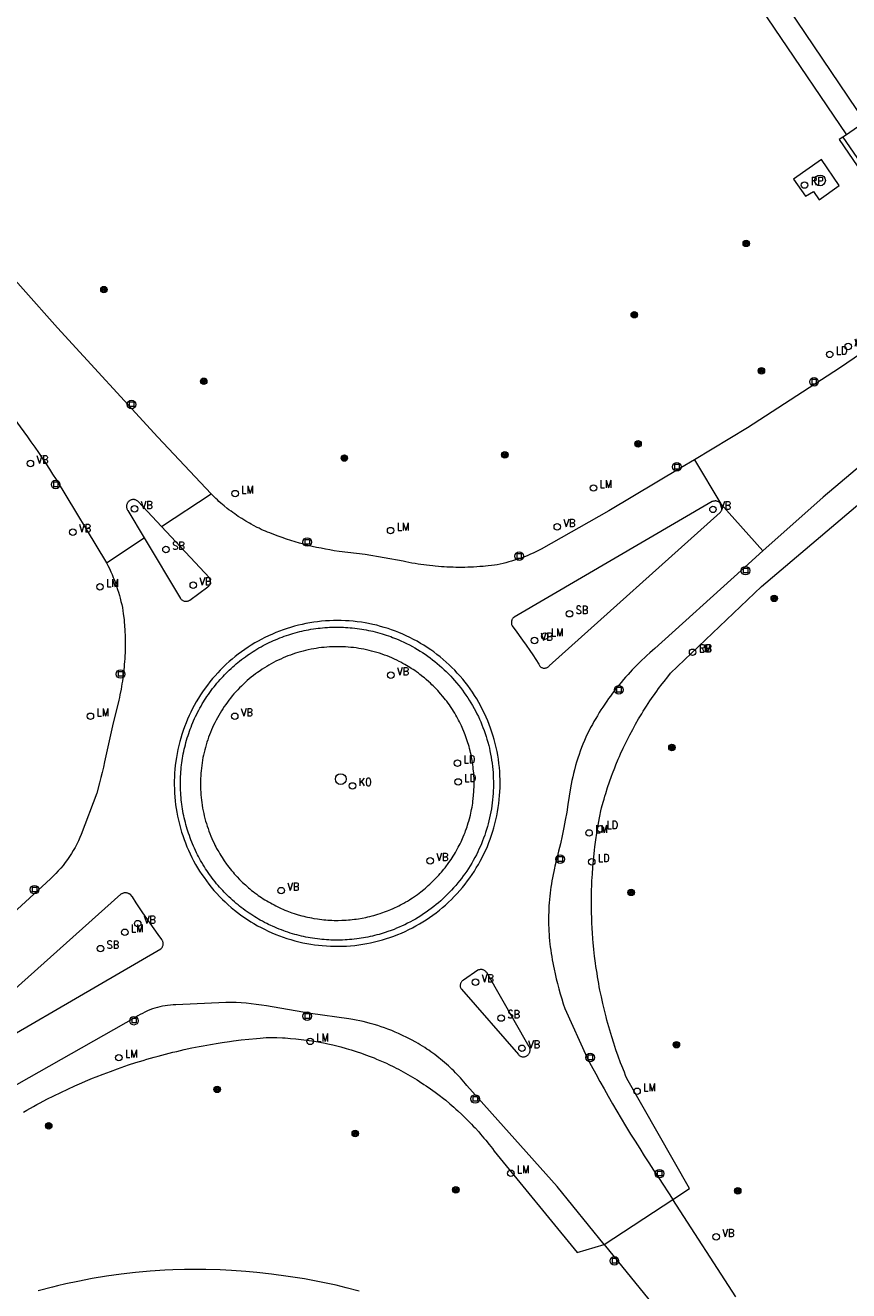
# Model space of a CAD drawing. Header units: metres. Extents: x 138165 to 154469, y 480134 to 494189.
# Tile 632 of 656: x 147023 to 147086, y 487243 to 487340. Entities that reach past the tile are written whole.
import ezdxf

# ---------------------------------------------------------------- set-up
doc = ezdxf.new("R2010")
doc.units = ezdxf.units.M
doc.header["$LTSCALE"] = 0.001
doc.header["$MEASUREMENT"] = 0
for name, color, linetype, lineweight in [('Level 5', 7, 'Continuous', 0), ('TOP-L-topo objecten punt', 7, 'Continuous', 0), ('TOP-L-topo objecten vlak', 7, 'Continuous', 0)]:
    doc.layers.add(name, color=color, linetype=linetype, lineweight=lineweight)
doc.styles.add('Style-STANDARD', font='STANDARD.shx')

# ---------------------------------------------------------------- blocks, each defined once
blk = doc.blocks.new('24')
at = {"layer": 'TOP-L-topo objecten punt', "color": 7, "linetype": 'Continuous', "lineweight": 0}
for radius in [0.025, 0.0182, 0.0115, 0.005]:
    blk.add_circle((0, 0), radius, dxfattribs=at)
blk = doc.blocks.new('31')
at = {"layer": 'TOP-L-topo objecten punt', "color": 7, "linetype": 'Continuous', "lineweight": 0}
blk.add_circle((0, 0), 0.025, dxfattribs=at)
at = {"layer": 'TOP-L-topo objecten punt', "color": 7, "linetype": 'Continuous', "lineweight": 0, "style": 'Style-STANDARD'}
blk.add_text('KO', height=0.06, dxfattribs=at).set_placement((0.0483, 0))
blk = doc.blocks.new('121')
at = {"layer": 'TOP-L-topo objecten punt', "color": 7, "linetype": 'Continuous', "lineweight": 0}
blk.add_circle((0, 0), 0.025, dxfattribs=at)
at = {"layer": 'TOP-L-topo objecten punt', "color": 7, "linetype": 'Continuous', "lineweight": 0, "style": 'Style-STANDARD'}
blk.add_text('LD', height=0.06, dxfattribs=at).set_placement((0.0483, 0))
blk = doc.blocks.new('39')
at = {"layer": 'TOP-L-topo objecten punt', "color": 7, "linetype": 'Continuous', "lineweight": 0}
for p, q in [((0.0175, 0.0175), (-0.0175, 0.0175)), ((-0.0175, 0.0175), (-0.0175, -0.0175)), ((0.0175, 0.0175), (0.0175, -0.0175)), ((0.0175, -0.0175), (-0.0175, -0.0175))]:
    blk.add_line(p, q, dxfattribs=at)
blk.add_circle((0, 0), 0.0332, dxfattribs=at)
blk = doc.blocks.new('*U13')
at = {"layer": 'Level 5', "color": 7, "linetype": 'Continuous', "lineweight": 0}
blk.add_circle((0, 0), 0.0415, dxfattribs=at)
blk = doc.blocks.new('150')
at = {"layer": 'Level 5', "color": 7, "linetype": 'Continuous', "lineweight": 0}
blk.add_blockref('*U13', (0, 0), dxfattribs=at)
blk = doc.blocks.new('16')
at = {"layer": 'TOP-L-topo objecten punt', "color": 7, "linetype": 'Continuous', "lineweight": 0}
blk.add_circle((0, 0), 0.025, dxfattribs=at)
at = {"layer": 'TOP-L-topo objecten punt', "color": 7, "linetype": 'Continuous', "lineweight": 0, "style": 'Style-STANDARD'}
blk.add_text('LM', height=0.06, dxfattribs=at).set_placement((0.0483, 0))
blk = doc.blocks.new('153')
at = {"layer": 'TOP-L-topo objecten punt', "color": 7, "linetype": 'Continuous', "lineweight": 0}
blk.add_circle((0, 0), 0.025, dxfattribs=at)
at = {"layer": 'TOP-L-topo objecten punt', "color": 7, "linetype": 'Continuous', "lineweight": 0, "style": 'Style-STANDARD'}
blk.add_text('RP', height=0.06, dxfattribs=at).set_placement((0.0483, 0))
blk = doc.blocks.new('14')
at = {"layer": 'TOP-L-topo objecten punt', "color": 7, "linetype": 'Continuous', "lineweight": 0}
blk.add_circle((0, 0), 0.025, dxfattribs=at)
at = {"layer": 'TOP-L-topo objecten punt', "color": 7, "linetype": 'Continuous', "lineweight": 0, "style": 'Style-STANDARD'}
blk.add_text('VB', height=0.06, dxfattribs=at).set_placement((0.0483, 0))
blk = doc.blocks.new('175')
at = {"layer": 'TOP-L-topo objecten punt', "color": 7, "linetype": 'Continuous', "lineweight": 0}
blk.add_circle((0, 0), 0.025, dxfattribs=at)
at = {"layer": 'TOP-L-topo objecten punt', "color": 7, "linetype": 'Continuous', "lineweight": 0, "style": 'Style-STANDARD'}
blk.add_text('SB', height=0.06, dxfattribs=at).set_placement((0.0483, 0))
blk = doc.blocks.new('127')
at = {"layer": 'TOP-L-topo objecten punt', "color": 7, "linetype": 'Continuous', "lineweight": 0}
blk.add_circle((0, 0), 0.025, dxfattribs=at)
at = {"layer": 'TOP-L-topo objecten punt', "color": 7, "linetype": 'Continuous', "lineweight": 0, "style": 'Style-STANDARD'}
blk.add_text('RB', height=0.06, dxfattribs=at).set_placement((0.0483, 0))
blk = doc.blocks.new('11')
at = {"layer": 'TOP-L-topo objecten punt', "color": 7, "linetype": 'Continuous', "lineweight": 0}
blk.add_circle((0, 0), 0.025, dxfattribs=at)
at = {"layer": 'TOP-L-topo objecten punt', "color": 7, "linetype": 'Continuous', "lineweight": 0, "style": 'Style-STANDARD'}
blk.add_text('AB', height=0.06, dxfattribs=at).set_placement((0.0483, 0))

msp = doc.modelspace()

# ---------------------------------------------------------------- linework, layer by layer
at = {"layer": 'TOP-L-topo objecten vlak', "flags": 128}
for points in [[(147087.627, 487332.766), (147076.434, 487349.335), (147055.038, 487380.696)], [(147053.037, 487380.484), (147075.01, 487348.239), (147086.177, 487331.768)], [(147037.145, 487304.062), (147033.027, 487308.428), (147025.286, 487316.864), (147019.965, 487322.834), (147013.177, 487330.794), (147007.929, 487337.705)], [(147003.573, 487334.362), (147014.385, 487320.128), (147015.692, 487318.353), (147022.977, 487308.458), (147023.245, 487308.08), (147023.539, 487307.659), (147023.829, 487307.237), (147024.116, 487306.812), (147024.4, 487306.385), (147024.68, 487305.956), (147024.918, 487305.586), (147025.192, 487305.153), (147029.077, 487298.745)], [(147087.627, 487332.766), (147086.177, 487331.768)], [(147086.177, 487331.768), (147085.894, 487331.573)], [(147085.894, 487331.573), (147085.629, 487331.391), (147093.046, 487320.514), (147093.491, 487319.874), (147097.796, 487313.689)], [(147085.894, 487331.573), (147093.768, 487320.119), (147098.061, 487313.874), (147107.878, 487299.605)], [(147084.072, 487326.736), (147085.611, 487327.846), (147084.261, 487329.842), (147082.101, 487328.345), (147083.031, 487327.011), (147083.634, 487327.38), (147084.072, 487326.736)], [(147093.237, 487311.064), (147093.894, 487311.53), (147090.075, 487316.826), (147089.487, 487316.408), (147088.967, 487316.005), (147085.647, 487313.758), (147078.553, 487309.139), (147074.45, 487306.685)], [(147093.237, 487311.064), (147087.835, 487306.7), (147084.375, 487303.794), (147079.73, 487299.649)], [(147072.775, 487249.607), (147074.066, 487250.469), (147069.242, 487258.937), (147069.14, 487259.181), (147069.04, 487259.427), (147068.846, 487259.919), (147068.752, 487260.166), (147068.569, 487260.663), (147068.394, 487261.163), (147068.226, 487261.665), (147068.066, 487262.169), (147067.913, 487262.676), (147067.84, 487262.931), (147067.699, 487263.441), (147067.631, 487263.697), (147067.502, 487264.21), (147067.38, 487264.726), (147067.267, 487265.243), (147067.161, 487265.761), (147067.11, 487266.021), (147067.062, 487266.281), (147066.972, 487266.803), (147066.93, 487267.064), (147066.851, 487267.588), (147066.815, 487267.85), (147066.749, 487268.375), (147066.718, 487268.638), (147066.69, 487268.902), (147066.639, 487269.429), (147066.617, 487269.692), (147066.578, 487270.22), (147066.562, 487270.484), (147066.535, 487271.013), (147066.525, 487271.278), (147066.51, 487271.807), (147066.504, 487272.336), (147066.503, 487272.601), (147066.508, 487273.13), (147066.514, 487273.395), (147066.531, 487273.924), (147066.543, 487274.189), (147066.572, 487274.717), (147066.609, 487275.245), (147066.655, 487275.773), (147066.68, 487276.036), (147066.737, 487276.562), (147066.769, 487276.825), (147066.838, 487277.35), (147066.915, 487277.874), (147066.957, 487278.135), (147067.045, 487278.657), (147067.142, 487279.178), (147067.227, 487279.602), (147067.285, 487279.828), (147067.408, 487280.278), (147067.472, 487280.502), (147067.538, 487280.725), (147067.606, 487280.948), (147067.747, 487281.392), (147067.896, 487281.834), (147068.053, 487282.273), (147068.134, 487282.492), (147068.302, 487282.927), (147068.389, 487283.143), (147068.568, 487283.573), (147068.66, 487283.787), (147068.755, 487284.001), (147068.948, 487284.425), (147069.149, 487284.845), (147069.253, 487285.054), (147069.464, 487285.47), (147069.683, 487285.881), (147069.795, 487286.086), (147069.909, 487286.289), (147070.142, 487286.693), (147070.382, 487287.093), (147070.504, 487287.291), (147070.754, 487287.685), (147071.011, 487288.074), (147071.142, 487288.267), (147071.408, 487288.649), (147071.544, 487288.839), (147071.682, 487289.027), (147071.961, 487289.4), (147072.103, 487289.585), (147072.392, 487289.95), (147072.613, 487290.221), (147079.625, 487296.919), (147093.8, 487308.911)], [(147074.45, 487306.685), (147073.409, 487306.062), (147067.843, 487302.753), (147062.62, 487299.785), (147062.417, 487299.682), (147062.213, 487299.583), (147062.007, 487299.487), (147061.799, 487299.395), (147061.589, 487299.306), (147061.409, 487299.233), (147061.197, 487299.152), (147060.983, 487299.073), (147060.769, 487298.999), (147060.553, 487298.928), (147060.335, 487298.861), (147060.117, 487298.798), (147059.898, 487298.739), (147059.677, 487298.683), (147059.456, 487298.631), (147059.234, 487298.583), (147059.019, 487298.554), (147058.778, 487298.524), (147058.536, 487298.496), (147058.335, 487298.476), (147058.133, 487298.457), (147057.891, 487298.438), (147057.649, 487298.421), (147057.406, 487298.407), (147057.163, 487298.396), (147056.961, 487298.39), (147056.718, 487298.384), (147056.475, 487298.381), (147056.232, 487298.381), (147056.03, 487298.383), (147055.827, 487298.388), (147055.584, 487298.396), (147055.342, 487298.406), (147055.14, 487298.417), (147054.937, 487298.43), (147054.695, 487298.449), (147054.453, 487298.47), (147054.252, 487298.49), (147054.01, 487298.516), (147053.769, 487298.545), (147053.568, 487298.572), (147053.328, 487298.607), (147053.128, 487298.638), (147052.888, 487298.677), (147052.649, 487298.72), (147052.41, 487298.765), (147052.172, 487298.814), (147051.974, 487298.856), (147049.041, 487299.366), (147047.026, 487299.614), (147046.65, 487299.67), (147046.31, 487299.726), (147045.971, 487299.788), (147045.633, 487299.854), (147045.295, 487299.926), (147044.959, 487300.002), (147044.624, 487300.083), (147044.291, 487300.17), (147043.958, 487300.261), (147043.627, 487300.357), (147043.297, 487300.459), (147042.969, 487300.565), (147042.643, 487300.675), (147042.318, 487300.791), (147041.995, 487300.912), (147041.674, 487301.037), (147041.501, 487301.108), (147041.352, 487301.171), (147041.203, 487301.236), (147041.025, 487301.317), (147040.849, 487301.401), (147040.703, 487301.472), (147040.414, 487301.621), (147040.242, 487301.713), (147040.1, 487301.792), (147039.819, 487301.955), (147039.68, 487302.04), (147039.514, 487302.143), (147039.242, 487302.32), (147038.974, 487302.504), (147038.816, 487302.618), (147038.685, 487302.714), (147038.529, 487302.832), (147038.401, 487302.932), (147038.148, 487303.137), (147037.901, 487303.348), (147037.755, 487303.477), (147037.635, 487303.586), (147037.516, 487303.697), (147037.375, 487303.832), (147037.145, 487304.062)], [(147074.45, 487306.685), (147076.483, 487303.287)], [(147033.315, 487301.538), (147031.526, 487303.46), (147031.489, 487303.494), (147031.447, 487303.525), (147031.403, 487303.552), (147031.362, 487303.572), (147031.313, 487303.59), (147031.269, 487303.602), (147031.224, 487303.61), (147031.172, 487303.615), (147031.127, 487303.615), (147031.075, 487303.61), (147031.024, 487303.6), (147030.98, 487303.587), (147030.932, 487303.568), (147030.885, 487303.544), (147030.847, 487303.519), (147030.806, 487303.487), (147030.768, 487303.452), (147030.734, 487303.412), (147030.708, 487303.375), (147030.681, 487303.33), (147030.662, 487303.289), (147030.645, 487303.24), (147030.632, 487303.189), (147030.625, 487303.144), (147030.622, 487303.092), (147030.623, 487303.047), (147030.629, 487302.995), (147030.641, 487302.944), (147030.657, 487302.895), (147030.675, 487302.853), (147030.7, 487302.808), (147030.726, 487302.77), (147031.987, 487300.663)], [(147033.315, 487301.538), (147037.145, 487304.062)], [(147076.483, 487303.287), (147076.455, 487303.322), (147076.424, 487303.355), (147076.385, 487303.39), (147076.348, 487303.417), (147076.309, 487303.44), (147076.268, 487303.46), (147076.225, 487303.477), (147076.182, 487303.49), (147076.137, 487303.499), (147076.092, 487303.504), (147076.046, 487303.505), (147076.001, 487303.503), (147075.956, 487303.496), (147075.911, 487303.486), (147075.868, 487303.472), (147075.826, 487303.454), (147060.54, 487294.552), (147060.503, 487294.521), (147060.47, 487294.488), (147060.44, 487294.453), (147060.413, 487294.415), (147060.39, 487294.376), (147060.369, 487294.334), (147060.353, 487294.291), (147060.34, 487294.246), (147060.331, 487294.201), (147060.326, 487294.155), (147060.324, 487294.108), (147060.327, 487294.062), (147060.334, 487294.016), (147060.344, 487293.971), (147060.358, 487293.927), (147060.376, 487293.884), (147060.424, 487293.807), (147060.682, 487293.462), (147060.934, 487293.12), (147061.182, 487292.776), (147061.461, 487292.38), (147061.737, 487291.981), (147061.975, 487291.629), (147062.209, 487291.275), (147062.44, 487290.919), (147062.511, 487290.764), (147062.552, 487290.726), (147062.592, 487290.695), (147062.635, 487290.669), (147062.681, 487290.647), (147062.728, 487290.63), (147062.783, 487290.617), (147062.833, 487290.611), (147062.884, 487290.609), (147062.934, 487290.613), (147062.984, 487290.622), (147063.032, 487290.636), (147063.079, 487290.655), (147063.124, 487290.678), (147063.171, 487290.71), (147063.21, 487290.742), (147063.245, 487290.778), (147076.435, 487302.607), (147076.468, 487302.644), (147076.495, 487302.681), (147076.518, 487302.72), (147076.539, 487302.761), (147076.555, 487302.803), (147076.568, 487302.847), (147076.577, 487302.891), (147076.583, 487302.937), (147076.584, 487302.982), (147076.581, 487303.028), (147076.574, 487303.079), (147076.563, 487303.124), (147076.548, 487303.167), (147076.53, 487303.208), (147076.508, 487303.249), (147076.483, 487303.287)], [(147076.483, 487303.287), (147079.73, 487299.649)], [(147031.987, 487300.663), (147034.786, 487295.986), (147034.815, 487295.947), (147034.85, 487295.91), (147034.888, 487295.876), (147034.93, 487295.846), (147034.974, 487295.821), (147035.021, 487295.8), (147035.069, 487295.784), (147035.119, 487295.772), (147035.17, 487295.766), (147035.221, 487295.765), (147035.272, 487295.769), (147035.322, 487295.778), (147035.371, 487295.792), (147035.418, 487295.811), (147035.458, 487295.832), (147035.501, 487295.859), (147036.894, 487296.873), (147036.934, 487296.905), (147036.965, 487296.937), (147036.998, 487296.976), (147037.027, 487297.018), (147037.051, 487297.062), (147037.069, 487297.103), (147037.084, 487297.152), (147037.094, 487297.195), (147037.099, 487297.24), (147037.101, 487297.291), (147037.098, 487297.341), (147037.09, 487297.385), (147037.079, 487297.429), (147037.062, 487297.476), (147037.04, 487297.522), (147037.014, 487297.566), (147033.315, 487301.538)], [(147029.077, 487298.745), (147031.987, 487300.663)], [(147079.73, 487299.649), (147078.046, 487298.146), (147071.401, 487292.123), (147071.215, 487291.966), (147071, 487291.779), (147070.788, 487291.59), (147070.609, 487291.426), (147070.402, 487291.231), (147070.226, 487291.062), (147070.024, 487290.862), (147069.853, 487290.689), (147069.656, 487290.484), (147069.49, 487290.306), (147069.325, 487290.126), (147069.136, 487289.914), (147068.976, 487289.73), (147068.793, 487289.513), (147068.612, 487289.294), (147068.46, 487289.104), (147068.31, 487288.912), (147068.138, 487288.686), (147067.968, 487288.458), (147067.826, 487288.26), (147067.686, 487288.061), (147067.526, 487287.826), (147067.368, 487287.59), (147067.236, 487287.385), (147067.107, 487287.179), (147066.958, 487286.936), (147066.834, 487286.727), (147066.692, 487286.481), (147066.573, 487286.268), (147066.437, 487286.018), (147066.324, 487285.803), (147066.208, 487285.576), (147066.073, 487285.282), (147065.958, 487285.018), (147065.847, 487284.752), (147065.742, 487284.484), (147065.641, 487284.214), (147065.545, 487283.942), (147065.454, 487283.669), (147065.357, 487283.36), (147065.276, 487283.084), (147065.191, 487282.771), (147065.121, 487282.492), (147065.055, 487282.211), (147064.995, 487281.93), (147064.94, 487281.647), (147064.889, 487281.363), (147064.69, 487280.075), (147064.593, 487279.506), (147064.478, 487278.874), (147064.368, 487278.307), (147064.238, 487277.679), (147064.101, 487277.052), (147063.97, 487276.489), (147063.833, 487275.928), (147063.682, 487275.338), (147063.646, 487275.186), (147063.589, 487274.931), (147063.535, 487274.675), (147063.486, 487274.418), (147063.446, 487274.197), (147063.41, 487273.976), (147063.371, 487273.717), (147063.34, 487273.495), (147063.308, 487273.236), (147063.284, 487273.013), (147063.26, 487272.753), (147063.239, 487272.492), (147063.224, 487272.268), (147063.212, 487272.044), (147063.202, 487271.783), (147063.197, 487271.559), (147063.194, 487271.297), (147063.195, 487271.073), (147063.199, 487270.812), (147063.207, 487270.55), (147063.218, 487270.326), (147063.233, 487270.065), (147063.25, 487269.841), (147063.273, 487269.581), (147063.3, 487269.321), (147063.326, 487269.098), (147063.36, 487268.839), (147063.398, 487268.58), (147063.433, 487268.359), (147063.478, 487268.101), (147063.52, 487267.881), (147063.572, 487267.625), (147063.623, 487267.393), (147063.7, 487267.018), (147063.784, 487266.644), (147063.874, 487266.271), (147063.981, 487265.859), (147064.084, 487265.49), (147064.206, 487265.082), (147064.323, 487264.717), (147064.447, 487264.348), (147066.159, 487260.538), (147066.471, 487259.958), (147066.831, 487259.297), (147067.15, 487258.72), (147067.473, 487258.146), (147067.798, 487257.573), (147068.128, 487257.003), (147068.46, 487256.434), (147068.796, 487255.867), (147069.136, 487255.303), (147069.528, 487254.66), (147069.874, 487254.1), (147070.224, 487253.542), (147070.577, 487252.986), (147070.934, 487252.432), (147071.294, 487251.88), (147071.671, 487251.309), (147072.775, 487249.607)], [(147029.077, 487298.745), (147029.191, 487298.52), (147029.304, 487298.287), (147029.412, 487298.051), (147029.503, 487297.843), (147029.603, 487297.603), (147029.686, 487297.392), (147029.765, 487297.179), (147029.852, 487296.934), (147029.933, 487296.688), (147030.001, 487296.471), (147030.073, 487296.222), (147030.132, 487296.003), (147030.195, 487295.751), (147030.247, 487295.53), (147030.3, 487295.276), (147030.349, 487295.021), (147030.375, 487294.814), (147030.427, 487294.344), (147030.445, 487294.148), (147030.464, 487293.913), (147030.491, 487293.481), (147030.507, 487293.088), (147030.513, 487292.851), (147030.517, 487292.418), (147030.515, 487292.182), (147030.505, 487291.789), (147030.495, 487291.553), (147030.482, 487291.317), (147030.469, 487291.121), (147030.451, 487290.885), (147030.434, 487290.689), (147030.415, 487290.493), (147030.366, 487290.063), (147030.335, 487289.829), (147030.301, 487289.595), (147030.271, 487289.401), (147030.198, 487288.974), (147030.115, 487288.549), (147030.074, 487288.356), (147030.022, 487288.126), (147029.541, 487286.163), (147028.934, 487283.383), (147028.841, 487282.976), (147028.744, 487282.569), (147028.646, 487282.163), (147028.544, 487281.758), (147028.332, 487280.95), (147027.129, 487277.767), (147027.028, 487277.531), (147026.91, 487277.277), (147026.785, 487277.026), (147026.653, 487276.78), (147026.514, 487276.536), (147026.368, 487276.297), (147026.216, 487276.063), (147026.056, 487275.832), (147025.891, 487275.607), (147025.719, 487275.386), (147025.54, 487275.17), (147025.356, 487274.96), (147025.165, 487274.754), (147024.969, 487274.555), (147024.767, 487274.361), (147020.571, 487270.514)], [(147058.608, 487286.271), (147058.502, 487286.536), (147058.377, 487286.828), (147058.245, 487287.116), (147058.106, 487287.402), (147057.959, 487287.683), (147057.806, 487287.961), (147057.646, 487288.235), (147057.479, 487288.505), (147057.322, 487288.744), (147057.142, 487289.005), (147056.956, 487289.262), (147056.763, 487289.514), (147056.566, 487289.756), (147056.36, 487289.997), (147056.148, 487290.233), (147055.952, 487290.441), (147055.728, 487290.666), (147055.522, 487290.864), (147055.289, 487291.079), (147055.049, 487291.287), (147054.83, 487291.47), (147054.581, 487291.666), (147054.327, 487291.857), (147054.094, 487292.023), (147053.832, 487292.201), (147053.565, 487292.372), (147053.321, 487292.521), (147053.046, 487292.679), (147052.767, 487292.831), (147052.484, 487292.975), (147052.198, 487293.113), (147051.938, 487293.23), (147051.645, 487293.353), (147051.38, 487293.458), (147051.082, 487293.567), (147050.811, 487293.659), (147050.508, 487293.754), (147050.234, 487293.833), (147049.927, 487293.913), (147049.618, 487293.986), (147049.307, 487294.05), (147049.026, 487294.102), (147048.744, 487294.147), (147048.429, 487294.19), (147048.114, 487294.224), (147047.798, 487294.251), (147047.513, 487294.268), (147047.195, 487294.28), (147046.91, 487294.283), (147046.593, 487294.28), (147046.275, 487294.268), (147045.99, 487294.251), (147045.674, 487294.224), (147045.359, 487294.189), (147045.075, 487294.151), (147044.762, 487294.101), (147044.45, 487294.044), (147044.17, 487293.985), (147043.892, 487293.92), (147043.585, 487293.84), (147043.28, 487293.753), (147043.007, 487293.668), (147042.707, 487293.566), (147042.438, 487293.468), (147042.143, 487293.352), (147041.88, 487293.241), (147041.59, 487293.111), (147041.304, 487292.974), (147041.022, 487292.829), (147040.771, 487292.693), (147040.523, 487292.551), (147040.251, 487292.387), (147040.01, 487292.234), (147039.747, 487292.057), (147039.488, 487291.873), (147039.233, 487291.683), (147039.009, 487291.507), (147038.764, 487291.305), (147038.548, 487291.118), (147038.313, 487290.905), (147038.083, 487290.685), (147037.86, 487290.46), (147037.663, 487290.253), (147037.45, 487290.018), (147037.264, 487289.801), (147037.062, 487289.556), (147036.867, 487289.306), (147036.679, 487289.051), (147036.496, 487288.791), (147036.338, 487288.553), (147036.169, 487288.285), (147036.006, 487288.012), (147035.85, 487287.736), (147035.716, 487287.484), (147035.573, 487287.2), (147035.451, 487286.942), (147035.335, 487286.681), (147035.213, 487286.388), (147035.098, 487286.092), (147034.991, 487285.793), (147034.892, 487285.492), (147034.809, 487285.218), (147034.732, 487284.943), (147034.654, 487284.636), (147034.583, 487284.326), (147034.521, 487284.015), (147034.466, 487283.703), (147034.424, 487283.42), (147034.384, 487283.105), (147034.356, 487282.821), (147034.331, 487282.505), (147034.316, 487282.219), (147034.307, 487281.902), (147034.305, 487281.616), (147034.311, 487281.299), (147034.325, 487280.982), (147034.347, 487280.665), (147034.373, 487280.381), (147034.41, 487280.066), (147034.45, 487279.783), (147034.497, 487279.501), (147034.556, 487279.189), (147034.623, 487278.879), (147034.698, 487278.571), (147034.78, 487278.264), (147034.871, 487277.96), (147034.958, 487277.688), (147035.063, 487277.389), (147035.164, 487277.121), (147035.283, 487276.827), (147035.396, 487276.565), (147035.529, 487276.277), (147035.669, 487275.992), (147035.801, 487275.739), (147035.955, 487275.461), (147036.099, 487275.214), (147036.266, 487274.944), (147036.439, 487274.679), (147036.601, 487274.443), (147036.787, 487274.186), (147036.967, 487273.952), (147037.166, 487273.705), (147037.371, 487273.463), (147037.583, 487273.227), (147037.8, 487272.996), (147038.024, 487272.77), (147038.229, 487272.572), (147038.463, 487272.357), (147038.702, 487272.149), (147038.946, 487271.946), (147039.196, 487271.75), (147039.424, 487271.578), (147039.683, 487271.394), (147039.946, 487271.216), (147040.213, 487271.045), (147040.457, 487270.897), (147040.732, 487270.739), (147041.012, 487270.588), (147041.266, 487270.458), (147041.552, 487270.321), (147041.841, 487270.191), (147042.134, 487270.068), (147042.43, 487269.952), (147042.698, 487269.855), (147042.999, 487269.754), (147043.302, 487269.66), (147043.608, 487269.574), (147043.915, 487269.496), (147044.225, 487269.426), (147044.536, 487269.363), (147044.848, 487269.309), (147045.131, 487269.266), (147045.446, 487269.226), (147045.73, 487269.198), (147046.046, 487269.173), (147046.363, 487269.156), (147046.649, 487269.148), (147046.966, 487269.147), (147047.283, 487269.154), (147047.6, 487269.168), (147047.917, 487269.191), (147048.233, 487269.221), (147048.548, 487269.26), (147048.862, 487269.306), (147049.175, 487269.361), (147049.455, 487269.416), (147049.764, 487269.486), (147050.072, 487269.563), (147050.378, 487269.648), (147050.682, 487269.74), (147050.953, 487269.83), (147051.252, 487269.937), (147051.548, 487270.051), (147051.841, 487270.173), (147052.131, 487270.302), (147052.417, 487270.438), (147052.7, 487270.582), (147052.952, 487270.717), (147053.228, 487270.874), (147053.499, 487271.038), (147053.74, 487271.192), (147054.004, 487271.368), (147054.263, 487271.552), (147054.517, 487271.741), (147054.767, 487271.938), (147055.011, 487272.14), (147055.227, 487272.327), (147055.461, 487272.541), (147055.69, 487272.761), (147055.914, 487272.986), (147056.132, 487273.217), (147056.343, 487273.453), (147056.549, 487273.695), (147056.749, 487273.942), (147056.942, 487274.193), (147057.111, 487274.424), (147057.292, 487274.685), (147057.466, 487274.95), (147057.617, 487275.192), (147057.779, 487275.465), (147057.918, 487275.714), (147058.067, 487275.995), (147058.208, 487276.279), (147058.342, 487276.567), (147058.468, 487276.858), (147058.588, 487277.152), (147058.689, 487277.419), (147058.794, 487277.719), (147058.891, 487278.021), (147058.972, 487278.295), (147059.055, 487278.601), (147059.131, 487278.909), (147059.198, 487279.219), (147059.257, 487279.531), (147059.309, 487279.844), (147059.353, 487280.159), (147059.389, 487280.474), (147059.416, 487280.79), (147059.435, 487281.075), (147059.447, 487281.392), (147059.452, 487281.71), (147059.449, 487282.027), (147059.439, 487282.312), (147059.42, 487282.629), (147059.394, 487282.945), (147059.36, 487283.261), (147059.317, 487283.575), (147059.267, 487283.889), (147059.215, 487284.17), (147059.15, 487284.48), (147059.077, 487284.789), (147058.996, 487285.096), (147058.916, 487285.37), (147058.821, 487285.673), (147058.718, 487285.973), (147058.608, 487286.271)], [(147057.953, 487286.469), (147058.049, 487286.239), (147058.129, 487286.037), (147058.216, 487285.804), (147058.298, 487285.569), (147058.375, 487285.333), (147058.439, 487285.125), (147058.507, 487284.886), (147058.57, 487284.645), (147058.621, 487284.434), (147058.669, 487284.221), (147058.718, 487283.978), (147058.763, 487283.733), (147058.797, 487283.518), (147058.832, 487283.272), (147058.862, 487283.025), (147058.887, 487282.778), (147058.904, 487282.561), (147058.92, 487282.313), (147058.929, 487282.096), (147058.934, 487281.878), (147058.935, 487281.629), (147058.931, 487281.381), (147058.924, 487281.163), (147058.912, 487280.946), (147058.894, 487280.698), (147058.871, 487280.451), (147058.843, 487280.204), (147058.814, 487279.988), (147058.776, 487279.742), (147058.739, 487279.528), (147058.692, 487279.284), (147058.646, 487279.071), (147058.59, 487278.829), (147058.528, 487278.588), (147058.47, 487278.378), (147058.409, 487278.169), (147058.334, 487277.932), (147058.264, 487277.726), (147058.18, 487277.492), (147058.102, 487277.289), (147058.009, 487277.059), (147057.911, 487276.83), (147057.822, 487276.632), (147057.729, 487276.435), (147057.618, 487276.212), (147057.503, 487275.992), (147057.383, 487275.774), (147057.259, 487275.559), (147057.13, 487275.346), (147057.014, 487275.162), (147056.877, 487274.954), (147056.736, 487274.749), (147056.61, 487274.573), (147056.461, 487274.373), (147056.327, 487274.201), (147056.191, 487274.032), (147056.031, 487273.842), (147055.867, 487273.654), (147055.7, 487273.471), (147055.529, 487273.29), (147055.376, 487273.136), (147055.22, 487272.984), (147055.039, 487272.813), (147054.878, 487272.667), (147054.69, 487272.504), (147054.523, 487272.365), (147054.329, 487272.209), (147054.132, 487272.057), (147053.957, 487271.928), (147053.755, 487271.784), (147053.549, 487271.644), (147053.341, 487271.508), (147053.13, 487271.377), (147052.916, 487271.25), (147052.727, 487271.142), (147052.535, 487271.039), (147052.315, 487270.924), (147052.092, 487270.814), (147051.895, 487270.721), (147051.668, 487270.62), (147051.468, 487270.535), (147051.266, 487270.454), (147051.033, 487270.366), (147050.799, 487270.282), (147050.593, 487270.213), (147050.356, 487270.139), (147050.12, 487270.07), (147049.94, 487270.021), (147049.759, 487269.975), (147049.608, 487269.939), (147049.426, 487269.897), (147049.244, 487269.859), (147049.061, 487269.824), (147048.908, 487269.796), (147048.724, 487269.766), (147048.57, 487269.743), (147048.385, 487269.718), (147048.2, 487269.696), (147048.015, 487269.677), (147047.829, 487269.66), (147047.643, 487269.647), (147047.488, 487269.638), (147047.301, 487269.63), (147047.115, 487269.624), (147046.929, 487269.622), (147046.742, 487269.622), (147046.587, 487269.625), (147046.4, 487269.63), (147046.245, 487269.637), (147046.059, 487269.648), (147045.873, 487269.662), (147045.687, 487269.679), (147045.533, 487269.695), (147045.347, 487269.717), (147045.163, 487269.741), (147044.978, 487269.769), (147044.794, 487269.799), (147044.641, 487269.827), (147044.458, 487269.863), (147044.276, 487269.901), (147044.124, 487269.935), (147043.943, 487269.979), (147043.762, 487270.026), (147043.612, 487270.066), (147043.433, 487270.118), (147043.255, 487270.172), (147043.077, 487270.229), (147042.9, 487270.289), (147042.754, 487270.341), (147042.579, 487270.406), (147042.405, 487270.473), (147042.232, 487270.543), (147042.061, 487270.616), (147041.89, 487270.691), (147041.749, 487270.756), (147041.581, 487270.837), (147041.441, 487270.905), (147041.275, 487270.99), (147041.111, 487271.078), (147040.947, 487271.168), (147040.812, 487271.245), (147040.652, 487271.34), (147040.519, 487271.42), (147040.361, 487271.519), (147040.204, 487271.621), (147040.075, 487271.707), (147039.922, 487271.813), (147039.77, 487271.922), (147039.62, 487272.032), (147039.472, 487272.145), (147039.349, 487272.241), (147039.228, 487272.339), (147039.085, 487272.458), (147038.943, 487272.579), (147038.803, 487272.702), (147038.665, 487272.828), (147038.529, 487272.955), (147038.395, 487273.085), (147038.285, 487273.195), (147038.155, 487273.328), (147038.048, 487273.441), (147037.921, 487273.578), (147037.797, 487273.717), (147037.695, 487273.834), (147037.575, 487273.977), (147037.456, 487274.121), (147037.341, 487274.267), (147037.227, 487274.415), (147037.116, 487274.565), (147037.025, 487274.69), (147036.918, 487274.843), (147036.813, 487274.998), (147036.728, 487275.127), (147036.627, 487275.285), (147036.53, 487275.443), (147036.434, 487275.604), (147036.341, 487275.765), (147036.251, 487275.929), (147036.178, 487276.066), (147036.106, 487276.204), (147036.022, 487276.37), (147035.942, 487276.538), (147035.863, 487276.707), (147035.787, 487276.878), (147035.714, 487277.049), (147035.655, 487277.193), (147035.587, 487277.367), (147035.532, 487277.512), (147035.469, 487277.688), (147035.409, 487277.864), (147035.351, 487278.041), (147035.305, 487278.19), (147035.252, 487278.369), (147035.202, 487278.548), (147035.162, 487278.699), (147035.117, 487278.88), (147035.075, 487279.061), (147035.042, 487279.213), (147035.005, 487279.396), (147034.971, 487279.579), (147034.94, 487279.763), (147034.916, 487279.917), (147034.89, 487280.101), (147034.87, 487280.255), (147034.85, 487280.441), (147034.832, 487280.626), (147034.817, 487280.812), (147034.804, 487280.998), (147034.795, 487281.185), (147034.789, 487281.34), (147034.785, 487281.526), (147034.784, 487281.713), (147034.786, 487281.899), (147034.789, 487282.055), (147034.796, 487282.241), (147034.806, 487282.427), (147034.819, 487282.613), (147034.834, 487282.799), (147034.85, 487282.954), (147034.87, 487283.139), (147034.89, 487283.293), (147034.916, 487283.478), (147034.945, 487283.662), (147034.971, 487283.815), (147035.005, 487283.999), (147035.042, 487284.181), (147035.082, 487284.364), (147035.117, 487284.515), (147035.162, 487284.696), (147035.21, 487284.876), (147035.261, 487285.056), (147035.314, 487285.234), (147035.37, 487285.412), (147035.419, 487285.56), (147035.48, 487285.736), (147035.543, 487285.911), (147035.598, 487286.057), (147035.667, 487286.23), (147035.738, 487286.402), (147035.8, 487286.545), (147035.876, 487286.715), (147035.955, 487286.884), (147036.036, 487287.052), (147036.106, 487287.191), (147036.192, 487287.356), (147036.281, 487287.52), (147036.372, 487287.683), (147036.466, 487287.844), (147036.562, 487288.004), (147036.644, 487288.136), (147036.745, 487288.293), (147036.83, 487288.423), (147036.935, 487288.577), (147037.043, 487288.729), (147037.153, 487288.88), (147037.265, 487289.029), (147037.379, 487289.176), (147037.476, 487289.298), (147037.595, 487289.442), (147037.715, 487289.584), (147037.838, 487289.724), (147037.942, 487289.84), (147038.069, 487289.976), (147038.176, 487290.089), (147038.307, 487290.222), (147038.44, 487290.353), (147038.552, 487290.461), (147038.688, 487290.588), (147038.826, 487290.713), (147038.943, 487290.816), (147039.085, 487290.937), (147039.204, 487291.036), (147039.349, 487291.153), (147039.496, 487291.268), (147039.645, 487291.381), (147039.795, 487291.491), (147039.948, 487291.599), (147040.076, 487291.687), (147040.231, 487291.79), (147040.387, 487291.892), (147040.519, 487291.974), (147040.678, 487292.071), (147040.839, 487292.165), (147041.002, 487292.257), (147041.166, 487292.346), (147041.331, 487292.433), (147041.469, 487292.503), (147041.637, 487292.585), (147041.806, 487292.664), (147041.976, 487292.741), (147042.118, 487292.803), (147042.29, 487292.875), (147042.463, 487292.944), (147042.637, 487293.01), (147042.783, 487293.064), (147042.959, 487293.125), (147043.136, 487293.184), (147043.314, 487293.24), (147043.463, 487293.285), (147043.642, 487293.336), (147043.823, 487293.385), (147044.003, 487293.43), (147044.155, 487293.466), (147044.337, 487293.506), (147044.489, 487293.538), (147044.672, 487293.573), (147044.856, 487293.605), (147045.04, 487293.635), (147045.224, 487293.661), (147045.409, 487293.685), (147045.564, 487293.703), (147045.749, 487293.722), (147045.935, 487293.737), (147046.121, 487293.75), (147046.276, 487293.759), (147046.463, 487293.766), (147046.618, 487293.77), (147046.804, 487293.773), (147046.991, 487293.772), (147047.177, 487293.768), (147047.364, 487293.762), (147047.519, 487293.755), (147047.705, 487293.743), (147047.891, 487293.729), (147048.046, 487293.714), (147048.231, 487293.695), (147048.416, 487293.672), (147048.601, 487293.646), (147048.785, 487293.618), (147048.939, 487293.592), (147049.122, 487293.559), (147049.305, 487293.522), (147049.487, 487293.483), (147049.639, 487293.449), (147049.82, 487293.404), (147050, 487293.357), (147050.18, 487293.307), (147050.359, 487293.255), (147050.507, 487293.209), (147050.655, 487293.161), (147050.832, 487293.101), (147051.007, 487293.038), (147051.16, 487292.981), (147051.391, 487292.89), (147051.592, 487292.807), (147051.792, 487292.72), (147052.018, 487292.616), (147052.241, 487292.507), (147052.463, 487292.394), (147052.682, 487292.276), (147052.872, 487292.17), (147053.086, 487292.044), (147053.271, 487291.93), (147053.455, 487291.813), (147053.661, 487291.675), (147053.865, 487291.533), (147054.042, 487291.405), (147054.24, 487291.255), (147054.411, 487291.12), (147054.603, 487290.963), (147054.769, 487290.822), (147054.955, 487290.657), (147055.138, 487290.489), (147055.295, 487290.338), (147055.471, 487290.163), (147055.644, 487289.983), (147055.791, 487289.824), (147055.936, 487289.662), (147056.099, 487289.473), (147056.257, 487289.281), (147056.392, 487289.111), (147056.542, 487288.913), (147056.689, 487288.712), (147056.814, 487288.534), (147056.952, 487288.327), (147057.07, 487288.144), (147057.201, 487287.933), (147057.327, 487287.719), (147057.449, 487287.502), (147057.552, 487287.31), (147057.665, 487287.089), (147057.774, 487286.865), (147057.865, 487286.668), (147057.953, 487286.469)], [(147047.936, 487292.212), (147047.733, 487292.23), (147047.53, 487292.244), (147047.327, 487292.255), (147047.123, 487292.261), (147046.89, 487292.263), (147046.687, 487292.261), (147046.483, 487292.255), (147046.28, 487292.245), (147046.077, 487292.231), (147045.874, 487292.213), (147045.672, 487292.191), (147045.47, 487292.166), (147045.268, 487292.136), (147045.067, 487292.103), (147044.867, 487292.066), (147044.639, 487292.018), (147044.441, 487291.973), (147044.243, 487291.923), (147044.047, 487291.87), (147043.851, 487291.814), (147043.657, 487291.753), (147043.464, 487291.689), (147043.272, 487291.621), (147043.081, 487291.549), (147042.892, 487291.473), (147042.705, 487291.394), (147042.518, 487291.312), (147042.334, 487291.226), (147042.151, 487291.136), (147041.97, 487291.043), (147041.791, 487290.946), (147041.614, 487290.846), (147041.438, 487290.742), (147041.265, 487290.636), (147041.094, 487290.525), (147040.925, 487290.412), (147040.734, 487290.278), (147040.57, 487290.158), (147040.408, 487290.035), (147040.249, 487289.908), (147040.092, 487289.778), (147039.937, 487289.646), (147039.785, 487289.51), (147039.636, 487289.372), (147039.49, 487289.23), (147039.346, 487289.086), (147039.205, 487288.94), (147039.067, 487288.79), (147038.912, 487288.616), (147038.78, 487288.461), (147038.651, 487288.303), (147038.526, 487288.143), (147038.403, 487287.981), (147038.283, 487287.816), (147038.167, 487287.649), (147038.054, 487287.48), (147037.944, 487287.308), (147037.837, 487287.135), (147037.734, 487286.959), (147037.634, 487286.782), (147037.538, 487286.602), (147037.432, 487286.395), (147037.343, 487286.212), (147037.258, 487286.027), (147037.176, 487285.841), (147037.098, 487285.653), (147037.024, 487285.463), (147036.953, 487285.272), (147036.886, 487285.08), (147036.822, 487284.887), (147036.763, 487284.692), (147036.707, 487284.496), (147036.655, 487284.299), (147036.606, 487284.102), (147036.562, 487283.903), (147036.521, 487283.703), (147036.484, 487283.503), (147036.451, 487283.302), (147036.422, 487283.101), (147036.397, 487282.899), (147036.375, 487282.696), (147036.358, 487282.493), (147036.344, 487282.29), (147036.335, 487282.087), (147036.329, 487281.883), (147036.327, 487281.68), (147036.33, 487281.447), (147036.337, 487281.244), (147036.347, 487281.04), (147036.361, 487280.837), (147036.38, 487280.635), (147036.402, 487280.432), (147036.428, 487280.23), (147036.458, 487280.029), (147036.497, 487279.799), (147036.536, 487279.6), (147036.578, 487279.4), (147036.624, 487279.202), (147036.673, 487279.005), (147036.727, 487278.808), (147036.784, 487278.613), (147036.845, 487278.419), (147036.91, 487278.226), (147036.979, 487278.034), (147037.051, 487277.844), (147037.127, 487277.655), (147037.206, 487277.467), (147037.289, 487277.281), (147037.376, 487277.097), (147037.444, 487276.96), (147037.51, 487276.83), (147037.578, 487276.702), (147037.662, 487276.549), (147037.734, 487276.423), (147037.823, 487276.272), (147037.898, 487276.148), (147037.991, 487276.001), (147038.071, 487275.879), (147038.168, 487275.734), (147038.336, 487275.497), (147038.422, 487275.38), (147038.528, 487275.241), (147038.618, 487275.127), (147038.728, 487274.991), (147038.84, 487274.858), (147038.935, 487274.748), (147039.031, 487274.639), (147039.149, 487274.51), (147039.35, 487274.3), (147039.474, 487274.177), (147039.578, 487274.076), (147039.791, 487273.878), (147039.921, 487273.762), (147040.031, 487273.667), (147040.142, 487273.574), (147040.278, 487273.463), (147040.392, 487273.373), (147040.53, 487273.267), (147040.671, 487273.164), (147040.789, 487273.079), (147041.029, 487272.915), (147041.175, 487272.819), (147041.298, 487272.742), (147041.446, 487272.651), (147041.572, 487272.577), (147041.723, 487272.49), (147041.85, 487272.42), (147042.004, 487272.339), (147042.134, 487272.272), (147042.395, 487272.145), (147042.554, 487272.073), (147042.687, 487272.014), (147042.848, 487271.946), (147042.982, 487271.892), (147043.254, 487271.788), (147043.391, 487271.739), (147043.556, 487271.683), (147043.722, 487271.629), (147043.861, 487271.587), (147044.141, 487271.508), (147044.31, 487271.464), (147044.451, 487271.429), (147044.592, 487271.397), (147044.763, 487271.361), (147044.906, 487271.333), (147045.077, 487271.301), (147045.364, 487271.256), (147045.508, 487271.236), (147045.682, 487271.215), (147045.855, 487271.196), (147046, 487271.183), (147046.145, 487271.172), (147046.319, 487271.161), (147046.464, 487271.155), (147046.638, 487271.149), (147046.813, 487271.147), (147046.958, 487271.147), (147047.249, 487271.153), (147047.423, 487271.16), (147047.568, 487271.169), (147047.742, 487271.182), (147047.887, 487271.195), (147048.031, 487271.209), (147048.205, 487271.23), (147048.349, 487271.249), (147048.521, 487271.275), (147048.808, 487271.324), (147049.093, 487271.381), (147049.235, 487271.412), (147049.404, 487271.453), (147049.574, 487271.496), (147049.714, 487271.534), (147049.854, 487271.574), (147050.021, 487271.624), (147050.187, 487271.677), (147050.324, 487271.724), (147050.598, 487271.822), (147050.761, 487271.885), (147050.895, 487271.939), (147051.029, 487271.996), (147051.189, 487272.065), (147051.348, 487272.138), (147051.479, 487272.2), (147051.636, 487272.278), (147051.765, 487272.344), (147052.021, 487272.482), (147052.173, 487272.568), (147052.298, 487272.642), (147052.447, 487272.732), (147052.57, 487272.81), (147052.692, 487272.889), (147052.837, 487272.986), (147053.074, 487273.153), (147053.215, 487273.257), (147053.331, 487273.345), (147053.558, 487273.525), (147053.693, 487273.637), (147053.803, 487273.731), (147053.912, 487273.827), (147054.041, 487273.945), (147054.169, 487274.064), (147054.273, 487274.165), (147054.376, 487274.267), (147054.498, 487274.392), (147054.598, 487274.498), (147054.716, 487274.626), (147054.832, 487274.756), (147054.927, 487274.866), (147055.112, 487275.09), (147055.203, 487275.204), (147055.309, 487275.343), (147055.396, 487275.459), (147055.498, 487275.601), (147055.663, 487275.84), (147055.743, 487275.961), (147055.836, 487276.109), (147055.928, 487276.257), (147056.002, 487276.382), (147056.145, 487276.635), (147056.227, 487276.789), (147056.294, 487276.918), (147056.359, 487277.048), (147056.435, 487277.205), (147056.555, 487277.47), (147056.613, 487277.603), (147056.679, 487277.765), (147056.743, 487277.927), (147056.794, 487278.063), (147056.853, 487278.227), (147056.9, 487278.365), (147056.945, 487278.503), (147056.997, 487278.669), (147057.038, 487278.809), (147057.084, 487278.977), (147057.156, 487279.259), (147057.195, 487279.429), (147057.225, 487279.571), (147057.254, 487279.714), (147057.285, 487279.885), (147057.309, 487280.028), (147057.336, 487280.201), (147057.355, 487280.345), (147057.377, 487280.518), (147057.405, 487280.807), (147057.426, 487281.097), (147057.434, 487281.242), (147057.44, 487281.417), (147057.443, 487281.591), (147057.444, 487281.736), (147057.442, 487281.911), (147057.439, 487282.056), (147057.425, 487282.347), (147057.413, 487282.521), (147057.401, 487282.665), (147057.384, 487282.839), (147057.367, 487282.983), (147057.345, 487283.156), (147057.324, 487283.3), (147057.296, 487283.472), (147057.271, 487283.616), (147057.244, 487283.758), (147057.209, 487283.929), (147057.171, 487284.1), (147057.137, 487284.241), (147057.094, 487284.41), (147057.056, 487284.55), (147057.007, 487284.718), (147056.965, 487284.857), (147056.921, 487284.995), (147056.865, 487285.161), (147056.817, 487285.298), (147056.756, 487285.461), (147056.649, 487285.732), (147056.581, 487285.892), (147056.523, 487286.025), (147056.463, 487286.158), (147056.388, 487286.315), (147056.311, 487286.472), (147056.244, 487286.601), (147056.106, 487286.857), (147056.035, 487286.983), (147055.946, 487287.134), (147055.855, 487287.283), (147055.778, 487287.406), (147055.618, 487287.648), (147055.535, 487287.768), (147055.434, 487287.91), (147055.331, 487288.05), (147055.243, 487288.166), (147055.135, 487288.303), (147055.043, 487288.416), (147054.856, 487288.638), (147054.76, 487288.747), (147054.643, 487288.877), (147054.523, 487289.004), (147054.422, 487289.108), (147054.299, 487289.232), (147054.195, 487289.333), (147054.068, 487289.453), (147053.961, 487289.551), (147053.742, 487289.743), (147053.609, 487289.855), (147053.496, 487289.947), (147053.267, 487290.126), (147053.151, 487290.213), (147053.009, 487290.315), (147052.867, 487290.415), (147052.746, 487290.497), (147052.6, 487290.593), (147052.478, 487290.67), (147052.229, 487290.821), (147052.103, 487290.894), (147051.951, 487290.979), (147051.797, 487291.061), (147051.668, 487291.128), (147051.475, 487291.223), (147051.291, 487291.309), (147051.105, 487291.392), (147050.917, 487291.471), (147050.728, 487291.547), (147050.538, 487291.618), (147050.346, 487291.687), (147050.153, 487291.751), (147049.93, 487291.82), (147049.735, 487291.876), (147049.538, 487291.929), (147049.34, 487291.978), (147049.142, 487292.023), (147048.943, 487292.064), (147048.742, 487292.102), (147048.542, 487292.135), (147048.34, 487292.165), (147048.138, 487292.191), (147047.936, 487292.212)], [(147015.211, 487258.467), (147033.275, 487268.961), (147033.31, 487268.994), (147033.339, 487269.028), (147033.366, 487269.064), (147033.389, 487269.102), (147033.409, 487269.143), (147033.425, 487269.185), (147033.437, 487269.228), (147033.446, 487269.272), (147033.451, 487269.316), (147033.451, 487269.361), (147033.448, 487269.406), (147033.441, 487269.45), (147033.43, 487269.493), (147033.416, 487269.536), (147033.398, 487269.577), (147033.376, 487269.616), (147033.345, 487269.681), (147033.062, 487270.062), (147032.75, 487270.491), (147032.442, 487270.922), (147032.176, 487271.303), (147031.876, 487271.74), (147031.616, 487272.125), (147031.361, 487272.512), (147031.072, 487272.957), (147030.897, 487273.157), (147030.854, 487273.183), (147030.81, 487273.206), (147030.77, 487273.223), (147030.722, 487273.24), (147030.674, 487273.252), (147030.631, 487273.26), (147030.581, 487273.265), (147030.538, 487273.267), (147030.495, 487273.265), (147030.445, 487273.26), (147030.396, 487273.251), (147030.354, 487273.24), (147030.306, 487273.224), (147030.26, 487273.204), (147030.222, 487273.184), (147030.179, 487273.158), (147014.619, 487259.269)], [(147061.721, 487261.354), (147061.701, 487261.394), (147058.419, 487267.124), (147058.388, 487267.164), (147058.356, 487267.197), (147058.321, 487267.228), (147058.284, 487267.256), (147058.244, 487267.281), (147058.197, 487267.305), (147058.154, 487267.322), (147058.109, 487267.336), (147058.064, 487267.345), (147058.011, 487267.352), (147057.964, 487267.353), (147057.918, 487267.351), (147057.872, 487267.344), (147057.826, 487267.334), (147057.782, 487267.32), (147057.739, 487267.302), (147056.615, 487266.532), (147056.572, 487266.505), (147056.533, 487266.474), (147056.498, 487266.439), (147056.466, 487266.402), (147056.439, 487266.361), (147056.416, 487266.317), (147056.398, 487266.271), (147056.384, 487266.224), (147056.376, 487266.175), (147056.372, 487266.126), (147056.374, 487266.077), (147056.382, 487266.022), (147056.394, 487265.974), (147056.412, 487265.928), (147056.434, 487265.884), (147056.46, 487265.842), (147060.861, 487260.791), (147060.897, 487260.755), (147060.932, 487260.726), (147060.975, 487260.697), (147061.014, 487260.675), (147061.056, 487260.657), (147061.098, 487260.642), (147061.142, 487260.631), (147061.193, 487260.623), (147061.238, 487260.62), (147061.283, 487260.622), (147061.328, 487260.627), (147061.379, 487260.637), (147061.422, 487260.651), (147061.469, 487260.67), (147061.515, 487260.695), (147061.552, 487260.72), (147061.588, 487260.748), (147061.625, 487260.784), (147061.655, 487260.818), (147061.681, 487260.854), (147061.704, 487260.893), (147061.724, 487260.934), (147061.742, 487260.982), (147061.754, 487261.026), (147061.763, 487261.076), (147061.766, 487261.121), (147061.766, 487261.167), (147061.762, 487261.211), (147061.752, 487261.262), (147061.74, 487261.306), (147061.721, 487261.354)], [(147067.484, 487246.151), (147063.857, 487250.612), (147056.894, 487258.415), (147056.787, 487258.544), (147056.657, 487258.697), (147056.524, 487258.849), (147056.39, 487258.998), (147056.138, 487259.267), (147056.021, 487259.387), (147055.878, 487259.529), (147055.734, 487259.669), (147055.588, 487259.807), (147055.464, 487259.921), (147055.315, 487260.055), (147055.163, 487260.187), (147055.009, 487260.317), (147054.854, 487260.444), (147054.723, 487260.549), (147054.564, 487260.673), (147054.404, 487260.794), (147054.105, 487261.01), (147053.94, 487261.124), (147053.801, 487261.218), (147053.632, 487261.328), (147053.462, 487261.436), (147053.291, 487261.541), (147053.118, 487261.644), (147052.944, 487261.745), (147052.621, 487261.922), (147052.472, 487262), (147052.293, 487262.091), (147051.858, 487262.303), (147051.604, 487262.419), (147051.348, 487262.531), (147051.089, 487262.639), (147050.797, 487262.754), (147050.535, 487262.851), (147050.271, 487262.943), (147050.005, 487263.03), (147049.738, 487263.113), (147049.436, 487263.2), (147049.166, 487263.272), (147048.894, 487263.339), (147048.622, 487263.402), (147048.348, 487263.459), (147048.074, 487263.511), (147047.786, 487263.56), (147044.815, 487263.959), (147041.415, 487264.549), (147041.027, 487264.611), (147040.637, 487264.664), (147040.247, 487264.71), (147039.855, 487264.748), (147039.463, 487264.778), (147039.071, 487264.799), (147038.678, 487264.813), (147038.287, 487264.819), (147034.427, 487264.627), (147034.216, 487264.621), (147034.005, 487264.608), (147033.794, 487264.586), (147033.606, 487264.56), (147033.398, 487264.523), (147033.191, 487264.479), (147033.007, 487264.432), (147032.804, 487264.373), (147032.623, 487264.313), (147032.425, 487264.24), (147032.229, 487264.159), (147032.037, 487264.07), (147031.849, 487263.975), (147031.682, 487263.883), (147031.501, 487263.774), (147031.339, 487263.668), (147021.359, 487258.034)], [(147022.658, 487256.356), (147022.916, 487256.504), (147023.435, 487256.793), (147023.696, 487256.935), (147023.958, 487257.075), (147024.484, 487257.35), (147025.014, 487257.618), (147025.548, 487257.879), (147026.086, 487258.132), (147026.626, 487258.379), (147027.17, 487258.618), (147027.443, 487258.735), (147027.992, 487258.963), (147028.267, 487259.074), (147028.821, 487259.291), (147029.377, 487259.5), (147029.935, 487259.702), (147030.216, 487259.8), (147030.779, 487259.991), (147031.344, 487260.174), (147031.912, 487260.349), (147032.196, 487260.434), (147032.767, 487260.598), (147033.054, 487260.677), (147033.628, 487260.829), (147034.204, 487260.974), (147034.493, 487261.043), (147035.072, 487261.176), (147035.653, 487261.301), (147036.236, 487261.418), (147036.527, 487261.474), (147037.112, 487261.579), (147037.698, 487261.677), (147037.992, 487261.723), (147038.58, 487261.808), (147038.874, 487261.848), (147039.464, 487261.922), (147040.054, 487261.988), (147040.645, 487262.046), (147040.941, 487262.072), (147041.4, 487262.108), (147041.608, 487262.109), (147042.024, 487262.105), (147042.232, 487262.1), (147042.647, 487262.084), (147042.855, 487262.073), (147043.27, 487262.046), (147043.684, 487262.01), (147043.891, 487261.989), (147044.304, 487261.941), (147044.51, 487261.914), (147044.922, 487261.854), (147045.127, 487261.822), (147045.537, 487261.75), (147045.945, 487261.671), (147046.148, 487261.628), (147046.554, 487261.537), (147046.958, 487261.438), (147047.159, 487261.386), (147047.56, 487261.275), (147047.76, 487261.217), (147047.959, 487261.157), (147048.355, 487261.031), (147048.749, 487260.898), (147048.945, 487260.828), (147049.335, 487260.683), (147049.722, 487260.531), (147049.914, 487260.452), (147050.296, 487260.289), (147050.676, 487260.118), (147050.864, 487260.03), (147051.238, 487259.848), (147051.424, 487259.755), (147051.609, 487259.66), (147051.975, 487259.464), (147052.338, 487259.261), (147052.518, 487259.157), (147052.875, 487258.944), (147053.052, 487258.835), (147053.228, 487258.724), (147053.577, 487258.497), (147053.749, 487258.381), (147054.091, 487258.144), (147054.429, 487257.901), (147054.761, 487257.651), (147055.089, 487257.395), (147055.251, 487257.265), (147055.571, 487256.999), (147055.886, 487256.728), (147056.041, 487256.59), (147056.195, 487256.45), (147056.5, 487256.167), (147056.65, 487256.023), (147056.946, 487255.731), (147057.236, 487255.433), (147057.379, 487255.282), (147057.52, 487255.13), (147057.799, 487254.821), (147057.936, 487254.665), (147058.072, 487254.507), (147058.206, 487254.348), (147058.338, 487254.188), (147058.599, 487253.863), (147058.853, 487253.534), (147058.989, 487253.352), (147065.401, 487245.527), (147067.484, 487246.151)], [(147067.484, 487246.151), (147072.775, 487249.607)], [(147077.652, 487242.091), (147072.775, 487249.607)], [(147067.484, 487246.151), (147073.612, 487238.613)], [(147048.565, 487242.53), (147047.561, 487242.802), (147046.789, 487242.993), (147045.778, 487243.217), (147045.132, 487243.344), (147044.349, 487243.487), (147043.64, 487243.6), (147043.107, 487243.671), (147041.797, 487243.851), (147040.683, 487243.978), (147039.829, 487244.056), (147038.715, 487244.135), (147037.857, 487244.179), (147036.731, 487244.21), (147035.608, 487244.213), (147035.106, 487244.205), (147034.208, 487244.18), (147033.568, 487244.151), (147032.447, 487244.078), (147031.321, 487243.976), (147030.201, 487243.847), (147029.081, 487243.691), (147027.966, 487243.507), (147026.856, 487243.296), (147025.946, 487243.1), (147025.291, 487242.949), (147024.896, 487242.854), (147023.809, 487242.571)]]:
    msp.add_lwpolyline(points, dxfattribs=at)

# ---------------------------------------------------------------- block references
at = {"layer": 'TOP-L-topo objecten punt', "xscale": 10, "yscale": 10, "zscale": 10}
for name, p in [('153', (147082.948, 487327.882)), ('150', (147084.14, 487328.238)), ('24', (147078.449, 487323.377)), ('24', (147028.877, 487319.811)), ('24', (147069.809, 487317.874)), ('121', (147084.888, 487314.817)), ('14', (147086.318, 487315.426)), ('11', (147086.318, 487315.426)), ('24', (147079.619, 487313.551)), ('24', (147036.58, 487312.741)), ('39', (147083.678, 487312.704)), ('39', (147031.007, 487310.958)), ('24', (147070.099, 487307.911)), ('14', (147023.204, 487306.402)), ('24', (147047.431, 487306.817)), ('24', (147059.82, 487307.063)), ('39', (147073.096, 487306.143)), ('39', (147025.153, 487304.781)), ('16', (147039.001, 487304.076)), ('16', (147066.659, 487304.507)), ('14', (147031.236, 487302.902)), ('14', (147075.881, 487302.858)), ('14', (147026.48, 487301.105)), ('16', (147051.002, 487301.222)), ('14', (147063.864, 487301.506)), ('39', (147044.557, 487300.339)), ('175', (147033.665, 487299.76)), ('39', (147060.915, 487299.242)), ('14', (147035.772, 487297.006)), ('39', (147078.39, 487298.129)), ('16', (147028.574, 487296.878)), ('24', (147080.609, 487295.99)), ('175', (147064.809, 487294.805)), ('16', (147062.895, 487293.072)), ('14', (147062.111, 487292.739)), ('16', (147074.308, 487291.834)), ('127', (147074.308, 487291.834)), ('39', (147030.154, 487290.155)), ('14', (147051.02, 487290.064)), ('39', (147068.622, 487288.932)), ('16', (147027.833, 487286.896)), ('14', (147038.973, 487286.893)), ('24', (147072.714, 487284.483)), ('121', (147056.156, 487283.278)), ('150', (147047.152, 487282.048)), ('31', (147048.06, 487281.521)), ('121', (147056.217, 487281.83)), ('16', (147066.318, 487277.893)), ('121', (147067.189, 487278.216)), ('14', (147054.06, 487275.74)), ('39', (147064.082, 487275.877)), ('121', (147066.524, 487275.663)), ('39', (147023.522, 487273.518)), ('14', (147042.554, 487273.444)), ('24', (147069.568, 487273.305)), ('14', (147031.484, 487270.898)), ('16', (147030.486, 487270.23)), ('175', (147028.61, 487268.967)), ('14', (147057.557, 487266.381)), ('39', (147031.197, 487263.407)), ('39', (147044.564, 487263.758)), ('175', (147059.539, 487263.609)), ('16', (147044.787, 487261.813)), ('14', (147061.139, 487261.279)), ('24', (147073.059, 487261.553)), ('16', (147030.03, 487260.555)), ('39', (147066.397, 487260.562)), ('16', (147070.023, 487257.959)), ('24', (147037.613, 487258.109)), ('39', (147057.529, 487257.367)), ('24', (147024.615, 487255.297)), ('24', (147048.273, 487254.705)), ('16', (147060.276, 487251.633)), ('39', (147071.754, 487251.607)), ('24', (147056.032, 487250.354)), ('24', (147077.792, 487250.281)), ('14', (147076.127, 487246.731)), ('39', (147068.269, 487244.88))]:
    msp.add_blockref(name, p, dxfattribs=at)

doc.saveas('drawing.dxf')
